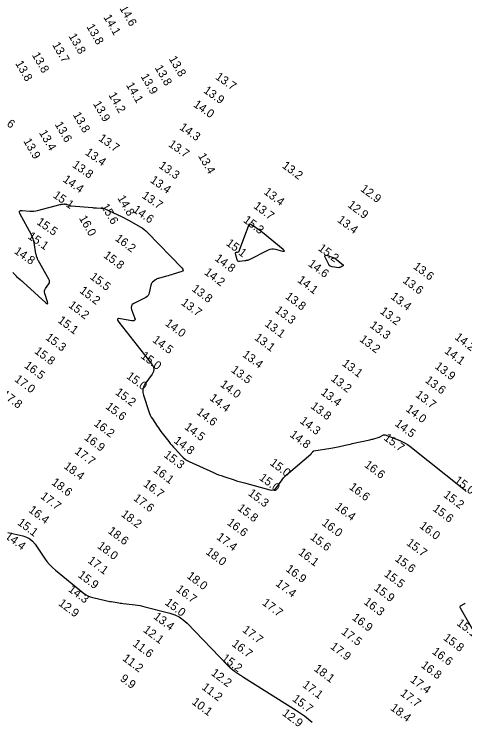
# Model space of a CAD drawing. Extents: x 988130 to 1132882, y 654656 to 841453.
# Drawn here: x 1033786.6 to 1034055.3, y 786118.8 to 786540.5 of the extents above; entities that cross this region are included whole.
import ezdxf

# ---------------------------------------------------------------- set-up
doc = ezdxf.new("R2010")
doc.units = 0
doc.layers.add('V-TOPO-MAJR', color=7, linetype='Continuous')
doc.layers.add('V-TOPO-SOUN', color=7, linetype='Continuous')

msp = doc.modelspace()

# ---------------------------------------------------------------- linework, layer by layer
at = {"layer": 'V-TOPO-MAJR'}
for points in [[(1033785.88, 786386.56), (1033786.95, 786385.36), (1033787.23, 786385.07), (1033787.51, 786384.78), (1033787.8, 786384.51), (1033788.1, 786384.24), (1033790.23, 786382.4), (1033790.68, 786382), (1033791.13, 786381.6), (1033791.58, 786381.2), (1033792.03, 786380.79), (1033805.46, 786368.53), (1033806.14, 786368), (1033806.54, 786367.93), (1033806.64, 786368.31), (1033806.45, 786369.16), (1033804.93, 786374.02), (1033804.77, 786374.8), (1033804.79, 786375.56), (1033804.99, 786376.29), (1033805.37, 786376.99), (1033807.26, 786379.74), (1033807.62, 786380.43), (1033807.76, 786381.13), (1033807.68, 786381.84), (1033807.37, 786382.56), (1033801.08, 786393.41), (1033800.89, 786393.75), (1033800.73, 786394.1), (1033800.58, 786394.45), (1033800.46, 786394.81), (1033799.98, 786396.28), (1033799.87, 786396.65), (1033799.78, 786397.02), (1033799.69, 786397.39), (1033799.62, 786397.77), (1033798.48, 786404.37), (1033798.22, 786405.58), (1033797.87, 786406.76), (1033797.42, 786407.9), (1033796.88, 786409.01), (1033790.09, 786421.65), (1033789.76, 786422.54), (1033789.85, 786423.15), (1033790.37, 786423.48), (1033791.32, 786423.52), (1033796, 786423.14), (1033797.16, 786423.09), (1033798.32, 786423.14), (1033799.46, 786423.29), (1033800.6, 786423.53), (1033814.14, 786427.05), (1033814.44, 786427.12), (1033814.74, 786427.18), (1033815.05, 786427.23), (1033815.36, 786427.26), (1033816.59, 786427.38), (1033816.89, 786427.39), (1033817.19, 786427.36), (1033817.48, 786427.29), (1033817.77, 786427.19), (1033819.16, 786426.58), (1033819.49, 786426.45), (1033819.82, 786426.36), (1033820.17, 786426.28), (1033820.52, 786426.24), (1033833.24, 786425.23), (1033833.88, 786425.18), (1033834.52, 786425.14), (1033835.15, 786425.1), (1033835.79, 786425.07), (1033838.34, 786424.97), (1033838.97, 786424.92), (1033839.59, 786424.8), (1033840.19, 786424.63), (1033840.78, 786424.4), (1033850.69, 786419.92), (1033851.07, 786419.75), (1033851.44, 786419.56), (1033851.81, 786419.37), (1033852.18, 786419.17), (1033853.64, 786418.36), (1033854.01, 786418.16), (1033854.37, 786417.95), (1033854.74, 786417.75), (1033855.1, 786417.55), (1033861.77, 786413.81), (1033862.98, 786413.07), (1033864.12, 786412.26), (1033865.2, 786411.37), (1033866.21, 786410.39), (1033886.68, 786389.28), (1033887.25, 786388.51), (1033887.34, 786387.86), (1033886.95, 786387.33), (1033886.08, 786386.93), (1033881.33, 786385.46), (1033880.37, 786385.17), (1033879.41, 786384.89), (1033878.45, 786384.62), (1033877.49, 786384.35), (1033872.74, 786383.06), (1033872.23, 786382.89), (1033871.75, 786382.68), (1033871.29, 786382.42), (1033870.86, 786382.1), (1033869.17, 786380.76), (1033868.79, 786380.4), (1033868.49, 786379.99), (1033868.27, 786379.53), (1033868.12, 786379.03), (1033867.21, 786374.48), (1033866.94, 786373.61), (1033866.51, 786372.86), (1033865.91, 786372.24), (1033865.14, 786371.75), (1033857.97, 786368.08), (1033857.03, 786367.42), (1033856.49, 786366.61), (1033856.35, 786365.64), (1033856.61, 786364.52), (1033858.46, 786359.74), (1033858.71, 786358.72), (1033858.52, 786358.06), (1033857.91, 786357.75), (1033856.86, 786357.79), (1033850.08, 786358.97), (1033848.84, 786359.05), (1033848.24, 786358.75), (1033848.27, 786358.08), (1033848.93, 786357.03), (1033868.72, 786331.92), (1033869.59, 786330.46), (1033869.9, 786328.98), (1033869.67, 786327.49), (1033868.88, 786325.99), (1033864.6, 786319.94), (1033863.74, 786318.4), (1033863.3, 786316.8), (1033863.26, 786315.13), (1033863.64, 786313.41), (1033866.83, 786303.82), (1033867.27, 786302.63), (1033867.79, 786301.47), (1033868.38, 786300.35), (1033869.05, 786299.27), (1033871.88, 786295.02), (1033872.6, 786293.97), (1033873.34, 786292.93), (1033874.1, 786291.9), (1033874.87, 786290.89), (1033878.8, 786285.86), (1033879.7, 786284.73), (1033880.62, 786283.63), (1033881.56, 786282.54), (1033882.52, 786281.47), (1033886.41, 786277.24), (1033887.43, 786276.24), (1033888.53, 786275.35), (1033889.71, 786274.59), (1033890.98, 786273.93), (1033905.51, 786267.33), (1033906.99, 786266.68), (1033908.5, 786266.07), (1033910.01, 786265.51), (1033911.55, 786264.99), (1033917.72, 786262.99), (1033919.27, 786262.51), (1033920.82, 786262.04), (1033922.37, 786261.59), (1033923.94, 786261.15), (1033939, 786257.1), (1033940.25, 786256.93), (1033941.38, 786257.12), (1033942.37, 786257.68), (1033943.23, 786258.61), (1033946.43, 786263.05), (1033947.25, 786264.13), (1033948.14, 786265.16), (1033949.09, 786266.12), (1033950.11, 786267.04), (1033963.51, 786278.38), (1033963.67, 786278.53), (1033963.82, 786278.69), (1033963.97, 786278.86), (1033964.1, 786279.04), (1033964.6, 786279.77), (1033964.74, 786279.94), (1033964.9, 786280.06), (1033965.09, 786280.16), (1033965.29, 786280.21), (1033975.45, 786281.95), (1033976.52, 786282.13), (1033977.58, 786282.33), (1033978.64, 786282.54), (1033979.7, 786282.76), (1033983.92, 786283.66), (1033984.98, 786283.89), (1033986.04, 786284.11), (1033987.09, 786284.34), (1033988.15, 786284.58), (1033998.66, 786286.92), (1033999.25, 786287.05), (1033999.83, 786287.19), (1034000.42, 786287.34), (1034001, 786287.5), (1034003.73, 786288.25), (1034004.1, 786288.37), (1034004.45, 786288.51), (1034004.79, 786288.68), (1034005.12, 786288.87), (1034006.42, 786289.68), (1034006.75, 786289.85), (1034007.09, 786289.92), (1034007.43, 786289.91), (1034007.79, 786289.81), (1034016.6, 786286.39), (1034018.16, 786285.72), (1034019.65, 786284.93), (1034021.08, 786284.04), (1034022.44, 786283.04), (1034054.74, 786257.39), (1034056.18, 786256.01)], [(1033782.76, 786231.56), (1033791.88, 786229.56), (1033794.04, 786228.88), (1033795.96, 786227.85), (1033797.64, 786226.46), (1033799.07, 786224.71), (1033804.75, 786216.41), (1033806.19, 786214.44), (1033807.77, 786212.59), (1033809.48, 786210.86), (1033811.31, 786209.25), (1033827.84, 786195.7), (1033829.12, 786194.76), (1033830.48, 786193.99), (1033831.92, 786193.38), (1033833.44, 786192.93), (1033841.07, 786191.13), (1033841.94, 786190.94), (1033842.8, 786190.76), (1033843.68, 786190.59), (1033844.55, 786190.43), (1033848.06, 786189.84), (1033848.93, 786189.7), (1033849.81, 786189.57), (1033850.69, 786189.45), (1033851.57, 786189.34), (1033858.71, 786188.5), (1033860.19, 786188.3), (1033861.66, 786188.05), (1033863.12, 786187.75), (1033864.57, 786187.4), (1033879.5, 786183.58), (1033882.36, 786182.64), (1033885.02, 786181.34), (1033887.46, 786179.67), (1033889.7, 786177.64), (1033913.8, 786152.63), (1033914.27, 786152.17), (1033914.75, 786151.71), (1033915.24, 786151.27), (1033915.74, 786150.85), (1033918, 786149.01), (1033918.41, 786148.68), (1033918.83, 786148.36), (1033919.26, 786148.06), (1033919.7, 786147.77), (1033921.48, 786146.64), (1033921.93, 786146.36), (1033922.37, 786146.08), (1033922.82, 786145.8), (1033923.27, 786145.52), (1033954.86, 786125.66), (1033957.33, 786124.04), (1033959.72, 786122.32), (1033962.03, 786120.49), (1033964.27, 786118.56)], [(1034055.41, 786189.45), (1034055.1, 786189.13), (1034054.7, 786188.87), (1034052.93, 786187.97), (1034052.58, 786187.72), (1034052.4, 786187.41), (1034052.39, 786187.06), (1034052.55, 786186.66), (1034059.71, 786174.28)]]:
    msp.add_lwpolyline(points, dxfattribs=at)
for points in [[(1033927.04, 786415.5), (1033926.92, 786415.44), (1033926.82, 786415.32), (1033926.43, 786414.68), (1033926.33, 786414.52), (1033926.25, 786414.36), (1033926.17, 786414.19), (1033926.1, 786414.02), (1033920.32, 786398.75), (1033920.27, 786398.66), (1033920.2, 786398.6), (1033920.12, 786398.57), (1033920.01, 786398.56), (1033919.56, 786398.61), (1033919.45, 786398.61), (1033919.34, 786398.61), (1033919.23, 786398.58), (1033919.13, 786398.55), (1033918.57, 786398.33), (1033918.46, 786398.27), (1033918.39, 786398.19), (1033918.37, 786398.09), (1033918.38, 786397.96), (1033919.32, 786394.37), (1033919.54, 786393.85), (1033919.87, 786393.5), (1033920.32, 786393.32), (1033920.88, 786393.31), (1033924.21, 786393.7), (1033924.4, 786393.73), (1033924.6, 786393.75), (1033924.79, 786393.78), (1033924.98, 786393.81), (1033925.75, 786393.93), (1033925.94, 786393.97), (1033926.13, 786394.02), (1033926.31, 786394.09), (1033926.49, 786394.17), (1033938.26, 786400.03), (1033939.25, 786400.43), (1033940.26, 786400.63), (1033941.3, 786400.64), (1033942.35, 786400.46), (1033946.6, 786399.34), (1033947.42, 786399.18), (1033947.77, 786399.27), (1033947.64, 786399.6), (1033947.03, 786400.18), (1033934.75, 786410.33), (1033934.01, 786410.91), (1033933.27, 786411.48), (1033932.5, 786412.02), (1033931.73, 786412.55), (1033927.32, 786415.43), (1033927.17, 786415.5)], [(1033973.16, 786396.82), (1033973.35, 786396.8), (1033973.53, 786396.74), (1033976.82, 786395.49), (1033977.42, 786395.24), (1033977.99, 786394.93), (1033978.52, 786394.58), (1033979.04, 786394.18), (1033982.75, 786391.03), (1033982.87, 786390.9), (1033982.9, 786390.77), (1033982.84, 786390.66), (1033982.7, 786390.55), (1033981.85, 786390.09), (1033981.71, 786390.02), (1033981.58, 786389.95), (1033981.44, 786389.88), (1033981.3, 786389.81), (1033980.74, 786389.53), (1033980.6, 786389.47), (1033980.45, 786389.44), (1033980.3, 786389.42), (1033980.15, 786389.43), (1033976.2, 786389.9), (1033975.55, 786390.05), (1033974.98, 786390.34), (1033974.52, 786390.77), (1033974.16, 786391.35), (1033971.81, 786396.15), (1033971.76, 786396.31), (1033971.78, 786396.44), (1033971.86, 786396.54), (1033972.02, 786396.6), (1033972.78, 786396.79), (1033972.97, 786396.82)]]:
    msp.add_lwpolyline(points, close=True, dxfattribs=at)

# ---------------------------------------------------------------- texts
at = {"layer": 'V-TOPO-SOUN'}
for s, rotation, p in [('14.6 ', 300, (1033849.27, 786544.01)), ('14.1 ', 300, (1033839.74, 786538.68)), ('13.8 ', 300, (1033829.57, 786533.04)), ('13.8 ', 300, (1033818.92, 786527.4)), ('13.7 ', 300, (1033809.16, 786522.23)), ('13.8 ', 300, (1033797.07, 786516.17)), ('13.8 ', 300, (1033878.7, 786513.94)), ('13.8 ', 300, (1033787.14, 786511.17)), ('13.8 ', 300, (1033870.29, 786508.56)), ('13.9 ', 300, (1033861.89, 786503.43)), ('13.7 ', 325, (1033906.19, 786502.22)), ('14.1 ', 300, (1033853.19, 786498.26)), ('13.9 ', 325, (1033899.09, 786494.09)), ('14.2 ', 300, (1033842.7, 786492.33)), ('13.9 ', 300, (1033833.5, 786487.11)), ('14.0 ', 325, (1033893.08, 786485.75)), ('13.6 ', 325, (1033774.21, 786479.6)), ('13.8 ', 300, (1033821.48, 786480.57)), ('13.6 ', 300, (1033810.71, 786474.83)), ('14.3 ', 325, (1033884.82, 786472.13)), ('13.4 ', 300, (1033801.31, 786469.82)), ('13.9 ', 300, (1033791.95, 786464.87)), ('13.7 ', 325, (1033836.55, 786465.52)), ('13.7 ', 325, (1033878.22, 786462.05)), ('13.4 ', 325, (1033828.57, 786457.15)), ('13.4 ', 300, (1033896.12, 786456.03)), ('13.8 ', 325, (1033820.9, 786449.73)), ('13.3 ', 325, (1033872.46, 786449.27)), ('13.2 ', 323, (1033946, 786449.4)), ('14.4 ', 325, (1033815.28, 786441.08)), ('13.4 ', 325, (1033867.33, 786440.68)), ('13.4 ', 323, (1033935.02, 786433.77)), ('12.9 ', 323, (1033992.73, 786435.54)), ('15.1 ', 325, (1033809.41, 786431.64)), ('14.8 ', 300, (1033848.04, 786430.92)), ('13.7 ', 325, (1033862.39, 786431.44)), ('15.6 ', 300, (1033838.36, 786425.96)), ('13.7 ', 323, (1033928.95, 786425.35)), ('12.9 ', 323, (1033985.05, 786426.01)), ('14.6 ', 325, (1033856.97, 786423)), ('15.5 ', 325, (1033799.67, 786415.69)), ('16.0 ', 300, (1033825.12, 786418.94)), ('15.3 ', 323, (1033922.83, 786416.97)), ('13.4 ', 323, (1033978.9, 786417.08)), ('15.1 ', 325, (1033794.36, 786407.19)), ('16.2 ', 323, (1033846.42, 786406.03)), ('15.1 ', 323, (1033912.56, 786403.21)), ('15.2 ', 323, (1033967.45, 786400.17)), ('14.8 ', 325, (1033786.21, 786398.35)), ('15.8 ', 323, (1033839.48, 786395.95)), ('14.8 ', 323, (1033905.84, 786394.13)), ('14.6 ', 323, (1033961.5, 786390.91)), ('13.6 ', 323, (1034024.12, 786389.33)), ('15.5 ', 323, (1033831.43, 786383.18)), ('14.2 ', 323, (1033899.59, 786385.87)), ('14.1 ', 323, (1033955.13, 786381.23)), ('13.6 ', 323, (1034017.87, 786381)), ('15.2 ', 323, (1033825.24, 786374.91)), ('13.8 ', 323, (1033892.13, 786376.01)), ('13.8 ', 323, (1033947.87, 786371.46)), ('13.4 ', 323, (1034010.71, 786371.34)), ('15.2 ', 323, (1033818.6, 786366.24)), ('13.7 ', 323, (1033885.78, 786367.79)), ('13.3 ', 323, (1033941.72, 786363.28)), ('13.2 ', 323, (1034004.34, 786362.61)), ('15.1 ', 323, (1033812.24, 786357.23)), ('14.0 ', 323, (1033876.24, 786355.44)), ('13.1 ', 323, (1033935.62, 786355.1)), ('13.3 ', 323, (1033998.25, 786354.27)), ('15.3 ', 323, (1033804.9, 786347.04)), ('14.5 ', 323, (1033868.7, 786345.56)), ('13.1 ', 323, (1033929.5, 786346.94)), ('13.2 ', 323, (1033992.16, 786345.96)), ('14.2 ', 323, (1034048.87, 786347.21)), ('15.8 ', 323, (1033798.32, 786338.9)), ('15.0 ', 323, (1033861.69, 786336.03)), ('13.4 ', 323, (1033922.3, 786336.86)), ('14.1 ', 323, (1034042.78, 786338.98)), ('13.1 ', 323, (1033981.73, 786331.55)), ('16.5 ', 323, (1033792.23, 786330.32)), ('13.5 ', 323, (1033915.58, 786327.71)), ('13.9 ', 323, (1034037.02, 786329.86)), ('15.0 ', 323, (1033853.15, 786323.94)), ('17.0 ', 323, (1033786.44, 786322.16)), ('14.0 ', 323, (1033909.06, 786319.1)), ('13.2 ', 323, (1033975.07, 786322.5)), ('13.6 ', 323, (1034031.19, 786321.53)), ('15.2 ', 323, (1033846.53, 786314.31)), ('13.4 ', 323, (1033969.05, 786314.31)), ('17.8 ', 323, (1033778.75, 786313.02)), ('14.4 ', 323, (1033902.72, 786310.93)), ('13.7 ', 323, (1034025.48, 786312.88)), ('15.6 ', 323, (1033840.73, 786305.86)), ('13.8 ', 323, (1033963, 786306.12)), ('14.6 ', 323, (1033894.92, 786302.56)), ('14.0 ', 323, (1034019.7, 786304.38)), ('16.2 ', 323, (1033833.78, 786295.75)), ('14.5 ', 323, (1033887.78, 786293.68)), ('14.3 ', 323, (1033956.56, 786297.29)), ('14.5 ', 323, (1034013.23, 786295.7)), ('14.8 ', 323, (1033950.6, 786289.16)), ('16.9 ', 323, (1033828.03, 786287.39)), ('14.8 ', 323, (1033881.43, 786285.53)), ('15.7 ', 323, (1034006.57, 786287.24)), ('17.7 ', 323, (1033822.27, 786279.18)), ('15.3 ', 323, (1033875.45, 786277.06)), ('15.0 ', 323, (1033938.7, 786272.29)), ('18.4 ', 323, (1033815.83, 786270.33)), ('16.1 ', 323, (1033869.19, 786268.13)), ('16.6 ', 323, (1033995.01, 786271.14)), ('18.6 ', 323, (1033808.49, 786260.67)), ('16.7 ', 323, (1033863.25, 786259.72)), ('15.0 ', 323, (1033932.32, 786263.41)), ('15.0 ', 323, (1034048.65, 786261.85)), ('16.6 ', 323, (1033985.94, 786257.91)), ('17.7 ', 323, (1033801.9, 786252.46)), ('17.6 ', 323, (1033857.32, 786251.26)), ('15.3 ', 323, (1033925.71, 786254.22)), ('15.2 ', 323, (1034042.15, 786253.26)), ('16.4 ', 323, (1033794.82, 786244.23)), ('15.8 ', 323, (1033919.36, 786245.35)), ('16.4 ', 323, (1033977.52, 786246.15)), ('15.6 ', 323, (1034035.77, 786245.05)), ('18.2 ', 323, (1033850, 786241.73)), ('15.1 ', 323, (1033788.17, 786236.74)), ('16.6 ', 323, (1033913.15, 786236.71)), ('16.0 ', 323, (1033969.67, 786236.51)), ('16.0 ', 323, (1034027.88, 786234.82)), ('18.6 ', 323, (1033842.12, 786231.67)), ('14.4 ', 323, (1033780.81, 786228.64)), ('17.4 ', 323, (1033906.88, 786228.09)), ('15.6 ', 323, (1033962.74, 786228.02)), ('18.0 ', 323, (1033835.83, 786222.8)), ('15.7 ', 323, (1034020.11, 786224.61)), ('18.0 ', 323, (1033900.46, 786219.29)), ('16.1 ', 323, (1033955.63, 786218.97)), ('17.1 ', 323, (1033830.09, 786214.11)), ('15.6 ', 323, (1034013.23, 786215.15)), ('16.9 ', 323, (1033948.15, 786209.04)), ('15.9 ', 323, (1033824.27, 786205.48)), ('18.0 ', 323, (1033889.19, 786204.89)), ('15.5 ', 323, (1034006.79, 786206.05)), ('14.3 ', 323, (1033818.46, 786196.96)), ('16.7 ', 323, (1033882.73, 786197.06)), ('17.4 ', 323, (1033942.1, 786200.39)), ('15.9 ', 323, (1034000.72, 786197.73)), ('12.9 ', 323, (1033812.63, 786188.64)), ('15.0 ', 323, (1033876.12, 786189.08)), ('17.7 ', 323, (1033934.11, 786188.94)), ('16.3 ', 323, (1033994.66, 786189.46)), ('13.4 ', 323, (1033869.32, 786180.73)), ('16.9 ', 323, (1033987.69, 786180.09)), ('15.1 ', 323, (1034050.05, 786176.82)), ('12.1 ', 323, (1033863.15, 786172.83)), ('17.7 ', 323, (1033922.29, 786172.82)), ('17.5 ', 323, (1033981.25, 786171.62)), ('15.8 ', 323, (1034042.1, 786168.06)), ('11.6 ', 323, (1033856.9, 786164.53)), ('16.7 ', 323, (1033916.01, 786164.45)), ('17.9 ', 323, (1033974.71, 786162.87)), ('16.6 ', 323, (1034035.38, 786159.86)), ('11.2 ', 323, (1033850.83, 786155.85)), ('15.2 ', 323, (1033909.91, 786155.95)), ('16.8 ', 323, (1034028.79, 786151.74)), ('12.2 ', 323, (1033903.64, 786147.08)), ('18.1 ', 323, (1033964.99, 786149.67)), ('9.9', 323, (1033849.38, 786143.77)), ('17.4 ', 323, (1034022.34, 786143.09)), ('11.2 ', 323, (1033898.07, 786138.64)), ('17.1 ', 323, (1033958.08, 786140.03)), ('17.7 ', 323, (1034016.47, 786134.95)), ('10.1 ', 323, (1033892.15, 786129.84)), ('15.7 ', 323, (1033952.05, 786131.66)), ('18.4 ', 323, (1034010.54, 786126.28)), ('12.9 ', 323, (1033946.05, 786123.17))]:
    msp.add_text(s, height=5, rotation=rotation, dxfattribs=at).set_placement(p)

doc.saveas('drawing.dxf')
